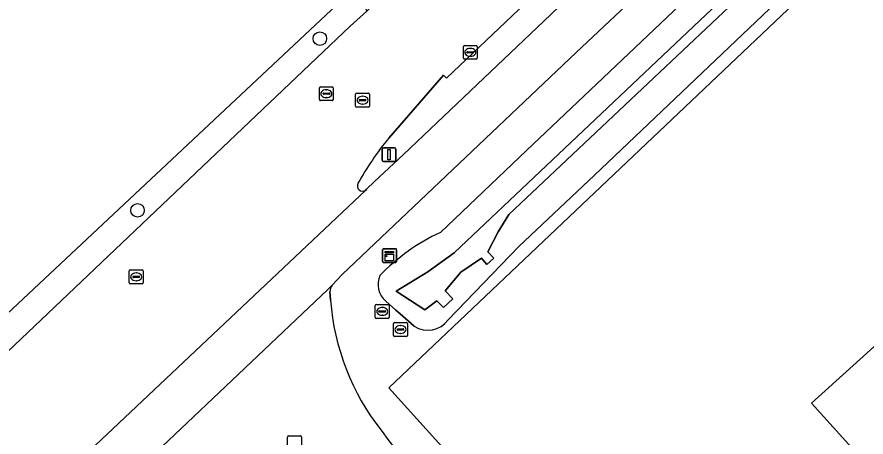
# Model space of a CAD drawing. Extents: x 156141 to 158132, y 385651 to 388333.
# Drawn here: x 156618.4 to 156679.6, y 387949.4 to 387979.7 of the extents above; entities that cross this region are included whole.
import ezdxf

# ---------------------------------------------------------------- set-up
doc = ezdxf.new("R2010")
doc.units = 0
for name, color, linetype in [('IMGEO_Berm_groen', 7, 'Continuous'), ('IMGEO_Boom', 7, 'Continuous'), ('IMGEO_Erf', 7, 'Continuous'), ('IMGEO_Fietspad_gesloten', 7, 'Continuous'), ('IMGEO_Groenvoorziening', 7, 'Continuous'), ('IMGEO_Hek', 7, 'Continuous'), ('IMGEO_Kademuur', 7, 'Continuous'), ('IMGEO_Kast', 7, 'Continuous'), ('IMGEO_Kolk', 7, 'Continuous'), ('IMGEO_Lichtmast', 7, 'Continuous'), ('IMGEO_Oever', 7, 'Continuous'), ('IMGEO_Pand', 7, 'Continuous'), ('IMGEO_Rijbaan_lokaal_gesloten', 7, 'Continuous'), ('IMGEO_Rioolput', 7, 'Continuous'), ('IMGEO_Waterloop', 7, 'Continuous')]:
    doc.layers.add(name, color=color, linetype=linetype)

msp = doc.modelspace()

# ---------------------------------------------------------------- linework, layer by layer
at = {"layer": 'IMGEO_Berm_groen'}
for points in [[(156688.291, 388009.93), (156700.555, 388021.629), (156706.334, 388027.093), (156714.302, 388034.663), (156711.974, 388034.75), (156706.311, 388029.372), (156698.216, 388021.752), (156681.971, 388006.289), (156649.342, 387975.289), (156649.121, 387975.504), (156645.163, 387970.971)], [(156643.508, 387967.236), (156643.566, 387967.291), (156644.137, 387967.854), (156646.237, 387969.788), (156656.361, 387979.41), (156688.291, 388009.93)]]:
    msp.add_lwpolyline(points, dxfattribs=at)
msp.add_lwpolyline([(156642.374, 387979.041), (156643.593, 387980.135), (156642.93, 387982.023), (156608.044, 387949.37), (156608.888, 387948.465), (156609.907, 387948.241)], close=True, dxfattribs=at)
for centre, radius, start, end in [((156662.14, 387957.01), 21.98, 140.56812, 150.82197), ((156643.279, 387967.538), 0.379, 150.32702, 307.19962)]:
    msp.add_arc(centre, radius, start, end, dxfattribs=at)
at = {"layer": 'IMGEO_Boom'}
for centre in [(156640.2, 387978.147), (156627.049, 387965.774)]:
    msp.add_circle(centre, 0.489, dxfattribs=at)
at = {"layer": 'IMGEO_Erf'}
for points in [[(156847.385, 388146.612), (156841.097, 388139.037), (156803.826, 388103.584), (156803.806, 388103.565), (156798.092, 388098.13), (156728.063, 388031.516), (156728.043, 388031.497), (156722.697, 388026.433), (156645.165, 387952.984), (156778.895, 387805.086)], [(156608.044, 387949.37), (156642.93, 387982.023), (156585.672, 388037.417), (156493.671, 388126.772), (156486.547, 388133.87), (156486.366, 388134.176), (156451.68, 388111.975), (156391.312, 388063.96), (156369.429, 388042.533), (156347.084, 388015.237), (156325.437, 387983.669), (156344.703, 387965.059), (156336.424, 387962.505), (156328.318, 387970.393), (156324.888, 387966.785), (156324.274, 387967.401), (156319.955, 387963.243), (156324.187, 387958.869), (156324.576, 387959.237), (156337.153, 387947.251), (156349.546, 387960.365), (156354.464, 387955.584), (156241.284, 387851.865)]]:
    msp.add_lwpolyline(points, dxfattribs=at)
msp.add_lwpolyline([(156881.669, 387814.034), (156836.848, 387773.507), (156675.663, 387951.87), (156720.498, 387992.387)], close=True, dxfattribs=at)
at = {"layer": 'IMGEO_Fietspad_gesloten'}
for points in [[(156690.735, 388007.256), (156702.976, 388019.005), (156708.744, 388024.536), (156717.055, 388032.422), (156722.434, 388037.525), (156757.12, 388070.631), (156763.437, 388076.74), (156761.237, 388079.04), (156754.949, 388073.025), (156720.618, 388040.664), (156714.302, 388034.663), (156706.334, 388027.093), (156700.555, 388021.629), (156688.291, 388009.93), (156656.361, 387979.41), (156646.237, 387969.788), (156644.137, 387967.854), (156643.566, 387967.291), (156643.508, 387967.236), (156621.872, 387946.845), (156621.827, 387946.803), (156614.845, 387940.229), (156606.368, 387932.324)], [(156498.615, 387825.156), (156570.534, 387893.251), (156617.177, 387937.685), (156628.747, 387948.688), (156628.794, 387948.733), (156640.766, 387960.074), (156641.098, 387960.382), (156641.813, 387961.146), (156658.689, 387977.146), (156690.735, 388007.256)]]:
    msp.add_lwpolyline(points, dxfattribs=at)
at = {"layer": 'IMGEO_Groenvoorziening'}
for points in [[(156778.895, 387805.086), (156645.165, 387952.984), (156722.697, 388026.433), (156721.749, 388027.44), (156720.63, 388028.627), (156719.947, 388029.352), (156717.055, 388032.422), (156708.744, 388024.536), (156702.976, 388019.005), (156690.735, 388007.256), (156658.689, 387977.146), (156641.813, 387961.146), (156641.098, 387960.382)], [(156648.89, 387964.183), (156655.115, 387970.085), (156717.782, 388029.444), (156720.613, 388026.375), (156719.392, 388024.842), (156713.382, 388019.008), (156659.999, 387968.304)], [(156659.999, 387968.304), (156654.556, 387963.164), (156649.455, 387957.88)], [(156640.922, 387959.895), (156640.966, 387959.303)], [(156647.011, 387957.43), (156645.991, 387958.321), (156645.687, 387958.587), (156644.948, 387959.232)]]:
    msp.add_lwpolyline(points, dxfattribs=at)
for centre, radius, start, end in [((156655.13, 387950.794), 14.771, 114.9874, 135.86144), ((156645.989, 387960.44), 1.594, 156.2891, 229.2471), ((156641.644, 387959.909), 0.722, 139.12278, 181.13788), ((156658.184, 387960.612), 17.267, 184.34789, 218.21624), ((156647.992, 387958.963), 1.82, 237.37123, 323.49418), ((156716.4, 388002.23), 88.814, 216.07651, 219.3128)]:
    msp.add_arc(centre, radius, start, end, dxfattribs=at)
at = {"layer": 'IMGEO_Hek'}
for points in [[(156824.991, 387754.106), (156778.895, 387805.086), (156645.165, 387952.984), (156722.697, 388026.433)], [(156608.044, 387949.37), (156642.93, 387982.023), (156646.483, 387985.602)]]:
    msp.add_lwpolyline(points, dxfattribs=at)
at = {"layer": 'IMGEO_Kademuur'}
for points in [[(156652.318, 387962.79), (156652.747, 387962.319), (156652.238, 387961.88), (156651.847, 387962.336)], [(156649.235, 387959.974), (156649.781, 387959.395), (156649.111, 387958.776), (156648.632, 387959.264)]]:
    msp.add_lwpolyline(points, dxfattribs=at)
at = {"layer": 'IMGEO_Kast'}
for p, q in [((156644.723, 387962.085), (156644.723, 387962.926)), ((156644.723, 387962.926), (156644.723, 387962.085)), ((156644.798, 387963.01), (156645.639, 387963.01)), ((156645.639, 387963.01), (156644.798, 387963.01)), ((156645.723, 387962.935), (156645.723, 387962.094)), ((156645.723, 387962.094), (156645.723, 387962.935)), ((156645.648, 387962.01), (156644.807, 387962.01)), ((156644.807, 387962.01), (156645.648, 387962.01))]:
    msp.add_line(p, q, dxfattribs=at)
for points in [[(156644.918, 387962.8), (156645.518, 387962.8), (156645.518, 387962.715), (156644.918, 387962.715), (156644.918, 387962.8)], [(156644.918, 387962.625), (156645.518, 387962.625), (156645.518, 387962.136), (156644.918, 387962.136), (156644.918, 387962.625)]]:
    msp.add_lwpolyline(points, dxfattribs=at)
msp.add_circle((156645.002, 387962.474), 0.0377, dxfattribs=at)
for centre, start, end in [((156644.801, 387962.932), 92.4484, 184.28452), ((156644.801, 387962.932), 92.4484, 184.28452), ((156645.645, 387962.932), 2.4484, 94.28452), ((156645.645, 387962.932), 2.4484, 94.28452), ((156644.801, 387962.088), 182.4484, 274.28452), ((156644.801, 387962.088), 182.4484, 274.28452), ((156645.645, 387962.088), 272.4484, 4.28452), ((156645.645, 387962.088), 272.4484, 4.28452)]:
    msp.add_arc(centre, 0.0779, start, end, dxfattribs=at)
at = {"layer": 'IMGEO_Kolk'}
for p, q in [((156650.549, 387976.731), (156650.549, 387977.583)), ((156650.624, 387977.657), (156651.476, 387977.657)), ((156651.55, 387977.583), (156651.55, 387976.731)), ((156650.808, 387977.151), (156650.808, 387977.163)), ((156651.246, 387977.114), (156650.848, 387977.114)), ((156650.851, 387977.2), (156651.249, 387977.2)), ((156651.06, 387976.877), (156651.035, 387976.877)), ((156651.037, 387977.437), (156651.062, 387977.437)), ((156651.292, 387977.163), (156651.292, 387977.151)), ((156651.476, 387976.657), (156650.624, 387976.657))]:
    msp.add_line(p, q, dxfattribs=at)
for points in [[(156650.549, 387976.731), (156650.549, 387977.583)], [(156650.624, 387977.657), (156651.476, 387977.657)], [(156651.55, 387977.583), (156651.55, 387976.731)], [(156651.476, 387976.657), (156650.624, 387976.657)]]:
    msp.add_lwpolyline(points, dxfattribs=at)
for centre, radius, start, end in [((156650.626, 387977.581), 0.0765, 91.55205, 178.44795), ((156650.626, 387977.581), 0.0765, 91.55205, 178.44795), ((156651.474, 387977.581), 0.0765, 1.55205, 88.44795), ((156651.474, 387977.581), 0.0765, 1.55205, 88.44795), ((156650.848, 387977.16), 0.0403, 85.87752, 175.75265), ((156650.845, 387977.15), 0.0366, 178.93798, 274.71019), ((156651.249, 387977.157), 0.043, 264.86636, 352.45326), ((156651.253, 387977.162), 0.0386, 1.73085, 96.63898), ((156650.626, 387976.733), 0.0765, 181.55205, 268.44795), ((156650.626, 387976.733), 0.0765, 181.55205, 268.44795), ((156651.474, 387976.733), 0.0765, 271.55205, 358.44795), ((156651.474, 387976.733), 0.0765, 271.55205, 358.44795)]:
    msp.add_arc(centre, radius, start, end, dxfattribs=at)
for centre, major_axis, ratio, start_param, end_param in [((156651.036, 387977.157), (-0.387, 0.002), 0.722429, 4.712389, 7.853982), ((156651.061, 387977.157), (-0.39, 0.002), 0.717154, 1.570796, 4.712389)]:
    msp.add_ellipse(centre, major_axis=major_axis, ratio=ratio, start_param=start_param, end_param=end_param, dxfattribs=at)
at = {"layer": 'IMGEO_Lichtmast'}
for p, q in [((156644.689, 387969.387), (156644.689, 387970.187)), ((156644.689, 387970.187), (156644.689, 387969.387)), ((156644.789, 387970.287), (156645.579, 387970.287)), ((156645.579, 387970.287), (156644.789, 387970.287)), ((156645.679, 387970.187), (156645.679, 387969.387)), ((156645.679, 387969.387), (156645.679, 387970.187)), ((156645.579, 387969.287), (156644.789, 387969.287)), ((156644.789, 387969.287), (156645.579, 387969.287))]:
    msp.add_line(p, q, dxfattribs=at)
msp.add_lwpolyline([(156645.109, 387970.162), (156645.259, 387970.162), (156645.259, 387969.412), (156645.109, 387969.412), (156645.109, 387970.162)], dxfattribs=at)
for centre, start, end in [((156644.789, 387970.187), 90, 180), ((156644.789, 387970.187), 90, 180), ((156645.579, 387970.187), 0, 90), ((156645.579, 387970.187), 360, 90), ((156644.789, 387969.387), 180, 270), ((156644.789, 387969.387), 180, 270), ((156645.579, 387969.387), 270, 0), ((156645.579, 387969.387), 270, 0)]:
    msp.add_arc(centre, 0.1, start, end, dxfattribs=at)
at = {"layer": 'IMGEO_Oever'}
for points in [[(156713.382, 388019.008), (156719.392, 388024.842), (156720.613, 388026.375), (156717.782, 388029.444), (156655.115, 387970.085), (156648.89, 387964.183)], [(156649.455, 387957.88), (156654.556, 387963.164), (156659.999, 387968.304), (156713.382, 388019.008)], [(156644.948, 387959.232), (156645.687, 387958.587), (156645.991, 387958.321), (156647.011, 387957.43)]]:
    msp.add_lwpolyline(points, dxfattribs=at)
msp.add_lwpolyline([(156653.83, 387965.482), (156653.053, 387964.235), (156652.318, 387962.79), (156652.747, 387962.319), (156652.238, 387961.88), (156651.847, 387962.336), (156650.359, 387961.312), (156649.235, 387959.974), (156649.781, 387959.395), (156649.111, 387958.776), (156648.632, 387959.264), (156647.765, 387958.595), (156645.708, 387959.958), (156647.997, 387961.346), (156649.881, 387962.708), (156718.068, 388027.15), (156718.67, 388026.536)], close=True, dxfattribs=at)
for centre, radius, start, end in [((156655.13, 387950.794), 14.771, 114.9874, 135.86144), ((156645.989, 387960.44), 1.594, 156.2891, 229.2471), ((156647.992, 387958.963), 1.82, 237.37123, 323.49418)]:
    msp.add_arc(centre, radius, start, end, dxfattribs=at)
at = {"layer": 'IMGEO_Pand'}
msp.add_lwpolyline([(156881.669, 387814.034), (156720.498, 387992.387), (156675.663, 387951.87), (156836.848, 387773.507)], close=True, dxfattribs=at)
at = {"layer": 'IMGEO_Rijbaan_lokaal_gesloten'}
for points in [[(156645.163, 387970.971), (156649.121, 387975.504), (156649.342, 387975.289), (156681.971, 388006.289), (156698.216, 388021.752), (156706.311, 388029.372), (156711.974, 388034.75), (156720.604, 388042.946), (156757.081, 388077.566), (156760.755, 388081.032), (156763.437, 388083.597)], [(156644.841, 387981.339), (156643.593, 387980.135), (156642.374, 387979.041), (156609.907, 387948.241), (156609.01, 387947.39), (156592.242, 387931.474), (156591.244, 387930.526), (156570.581, 387910.887), (156569.364, 387909.732), (156560.874, 387901.679), (156559.966, 387900.819), (156489.413, 387833.958), (156486.468, 387831.028), (156492.223, 387826.159), (156602.007, 387930.306)], [(156621.872, 387946.845), (156643.508, 387967.236)], [(156641.098, 387960.382), (156640.766, 387960.074), (156628.794, 387948.733)], [(156640.966, 387959.303), (156640.922, 387959.895)]]:
    msp.add_lwpolyline(points, dxfattribs=at)
for centre, radius, start, end in [((156662.14, 387957.01), 21.98, 140.56812, 150.82197), ((156643.279, 387967.538), 0.379, 150.32702, 307.19962), ((156641.644, 387959.909), 0.722, 139.12278, 181.13788), ((156658.184, 387960.612), 17.267, 184.34789, 218.21624), ((156716.4, 388002.23), 88.814, 216.07651, 219.3128)]:
    msp.add_arc(centre, radius, start, end, dxfattribs=at)
at = {"layer": 'IMGEO_Rioolput'}
for p, q in [((156640.167, 387973.751), (156640.167, 387974.603)), ((156640.242, 387974.677), (156641.094, 387974.677)), ((156640.655, 387974.457), (156640.68, 387974.457)), ((156641.168, 387974.603), (156641.168, 387973.751)), ((156640.426, 387974.171), (156640.426, 387974.183)), ((156640.864, 387974.134), (156640.466, 387974.134)), ((156640.469, 387974.22), (156640.867, 387974.22)), ((156640.678, 387973.897), (156640.653, 387973.897)), ((156640.91, 387974.183), (156640.91, 387974.171)), ((156642.78, 387973.287), (156642.78, 387974.139)), ((156642.855, 387974.213), (156643.707, 387974.213)), ((156643.268, 387973.993), (156643.293, 387973.993)), ((156643.781, 387974.139), (156643.781, 387973.287)), ((156641.094, 387973.677), (156640.242, 387973.677)), ((156643.707, 387973.213), (156642.855, 387973.213)), ((156643.039, 387973.707), (156643.039, 387973.719)), ((156643.477, 387973.67), (156643.079, 387973.67)), ((156643.082, 387973.756), (156643.48, 387973.756)), ((156643.291, 387973.433), (156643.266, 387973.433)), ((156643.523, 387973.719), (156643.523, 387973.707)), ((156626.452, 387960.555), (156626.452, 387961.407)), ((156626.527, 387961.481), (156627.379, 387961.481)), ((156626.711, 387960.975), (156626.711, 387960.987)), ((156626.754, 387961.024), (156627.152, 387961.024)), ((156626.94, 387961.261), (156626.965, 387961.261)), ((156627.195, 387960.987), (156627.195, 387960.975)), ((156627.453, 387961.407), (156627.453, 387960.555)), ((156627.379, 387960.481), (156626.527, 387960.481)), ((156627.149, 387960.938), (156626.751, 387960.938)), ((156626.963, 387960.701), (156626.938, 387960.701)), ((156644.198, 387958.066), (156644.198, 387958.918)), ((156644.273, 387958.992), (156645.125, 387958.992)), ((156644.457, 387958.486), (156644.457, 387958.498)), ((156644.5, 387958.535), (156644.898, 387958.535)), ((156644.686, 387958.772), (156644.711, 387958.772)), ((156644.941, 387958.498), (156644.941, 387958.486)), ((156645.199, 387958.918), (156645.199, 387958.066)), ((156645.125, 387957.992), (156644.273, 387957.992)), ((156644.895, 387958.449), (156644.497, 387958.449)), ((156644.709, 387958.212), (156644.684, 387958.212)), ((156645.514, 387956.761), (156645.514, 387957.613)), ((156645.589, 387957.687), (156646.441, 387957.687)), ((156646.002, 387957.467), (156646.027, 387957.467)), ((156646.515, 387957.613), (156646.515, 387956.761)), ((156646.441, 387956.687), (156645.589, 387956.687)), ((156645.773, 387957.181), (156645.773, 387957.193)), ((156646.211, 387957.144), (156645.813, 387957.144)), ((156645.816, 387957.23), (156646.214, 387957.23)), ((156646.025, 387956.907), (156646, 387956.907)), ((156646.257, 387957.193), (156646.257, 387957.181)), ((156637.865, 387948.591), (156637.865, 387949.443)), ((156637.94, 387949.517), (156638.792, 387949.517)), ((156638.866, 387949.443), (156638.866, 387948.591))]:
    msp.add_line(p, q, dxfattribs=at)
for points in [[(156640.167, 387973.751), (156640.167, 387974.603)], [(156640.242, 387974.677), (156641.094, 387974.677)], [(156641.168, 387974.603), (156641.168, 387973.751)], [(156642.78, 387973.287), (156642.78, 387974.139)], [(156642.855, 387974.213), (156643.707, 387974.213)], [(156643.781, 387974.139), (156643.781, 387973.287)], [(156641.094, 387973.677), (156640.242, 387973.677)], [(156643.707, 387973.213), (156642.855, 387973.213)], [(156626.452, 387960.555), (156626.452, 387961.407)], [(156626.527, 387961.481), (156627.379, 387961.481)], [(156627.453, 387961.407), (156627.453, 387960.555)], [(156627.379, 387960.481), (156626.527, 387960.481)], [(156644.198, 387958.066), (156644.198, 387958.918)], [(156644.273, 387958.992), (156645.125, 387958.992)], [(156645.199, 387958.918), (156645.199, 387958.066)], [(156645.125, 387957.992), (156644.273, 387957.992)], [(156645.514, 387956.761), (156645.514, 387957.613)], [(156645.589, 387957.687), (156646.441, 387957.687)], [(156646.515, 387957.613), (156646.515, 387956.761)], [(156646.441, 387956.687), (156645.589, 387956.687)], [(156637.865, 387948.591), (156637.865, 387949.443)], [(156637.94, 387949.517), (156638.792, 387949.517)], [(156638.866, 387949.443), (156638.866, 387948.591)]]:
    msp.add_lwpolyline(points, dxfattribs=at)
for centre, radius, start, end in [((156640.244, 387974.601), 0.0765, 91.55205, 178.44795), ((156640.244, 387974.601), 0.0765, 91.55205, 178.44795), ((156641.092, 387974.601), 0.0765, 1.55205, 88.44795), ((156641.092, 387974.601), 0.0765, 1.55205, 88.44795), ((156640.466, 387974.18), 0.0403, 85.87752, 175.75265), ((156640.463, 387974.17), 0.0366, 178.93798, 274.71019), ((156640.867, 387974.177), 0.043, 264.86636, 352.45326), ((156640.871, 387974.182), 0.0386, 1.73085, 96.63898), ((156642.857, 387974.137), 0.0765, 91.55205, 178.44795), ((156642.857, 387974.137), 0.0765, 91.55205, 178.44795), ((156643.705, 387974.137), 0.0765, 1.55205, 88.44795), ((156643.705, 387974.137), 0.0765, 1.55205, 88.44795), ((156640.244, 387973.753), 0.0765, 181.55205, 268.44795), ((156640.244, 387973.753), 0.0765, 181.55205, 268.44795), ((156641.092, 387973.753), 0.0765, 271.55205, 358.44795), ((156641.092, 387973.753), 0.0765, 271.55205, 358.44795), ((156642.857, 387973.289), 0.0765, 181.55205, 268.44795), ((156642.857, 387973.289), 0.0765, 181.55205, 268.44795), ((156643.079, 387973.716), 0.0403, 85.87752, 175.75265), ((156643.076, 387973.706), 0.0366, 178.93798, 274.71019), ((156643.48, 387973.713), 0.043, 264.86636, 352.45326), ((156643.484, 387973.718), 0.0386, 1.73085, 96.63898), ((156643.705, 387973.289), 0.0765, 271.55205, 358.44795), ((156643.705, 387973.289), 0.0765, 271.55205, 358.44795), ((156626.529, 387961.405), 0.0765, 91.55205, 178.44795), ((156626.529, 387961.405), 0.0765, 91.55205, 178.44795), ((156626.751, 387960.984), 0.0403, 85.87752, 175.75265), ((156626.748, 387960.974), 0.0366, 178.93798, 274.71019), ((156627.152, 387960.981), 0.043, 264.86636, 352.45326), ((156627.156, 387960.986), 0.0386, 1.73085, 96.63898), ((156627.377, 387961.405), 0.0765, 1.55205, 88.44795), ((156627.377, 387961.405), 0.0765, 1.55205, 88.44795), ((156626.529, 387960.557), 0.0765, 181.55205, 268.44795), ((156626.529, 387960.557), 0.0765, 181.55205, 268.44795), ((156627.377, 387960.557), 0.0765, 271.55205, 358.44795), ((156627.377, 387960.557), 0.0765, 271.55205, 358.44795), ((156644.275, 387958.916), 0.0765, 91.55205, 178.44795), ((156644.275, 387958.916), 0.0765, 91.55205, 178.44795), ((156644.497, 387958.495), 0.0403, 85.87752, 175.75265), ((156644.902, 387958.497), 0.0386, 1.73085, 96.63898), ((156645.123, 387958.916), 0.0765, 1.55205, 88.44795), ((156645.123, 387958.916), 0.0765, 1.55205, 88.44795), ((156644.275, 387958.068), 0.0765, 181.55205, 268.44795), ((156644.275, 387958.068), 0.0765, 181.55205, 268.44795), ((156644.494, 387958.485), 0.0366, 178.93798, 274.71019), ((156644.898, 387958.492), 0.043, 264.86636, 352.45326), ((156645.123, 387958.068), 0.0765, 271.55205, 358.44795), ((156645.123, 387958.068), 0.0765, 271.55205, 358.44795), ((156645.591, 387957.611), 0.0765, 91.55205, 178.44795), ((156645.591, 387957.611), 0.0765, 91.55205, 178.44795), ((156646.439, 387957.611), 0.0765, 1.55205, 88.44795), ((156646.439, 387957.611), 0.0765, 1.55205, 88.44795), ((156645.591, 387956.763), 0.0765, 181.55205, 268.44795), ((156645.591, 387956.763), 0.0765, 181.55205, 268.44795), ((156645.813, 387957.19), 0.0403, 85.87752, 175.75265), ((156645.81, 387957.18), 0.0366, 178.93798, 274.71019), ((156646.214, 387957.187), 0.043, 264.86636, 352.45326), ((156646.218, 387957.192), 0.0386, 1.73085, 96.63898), ((156646.439, 387956.763), 0.0765, 271.55205, 358.44795), ((156646.439, 387956.763), 0.0765, 271.55205, 358.44795), ((156637.942, 387949.441), 0.0765, 91.55205, 178.44795), ((156637.942, 387949.441), 0.0765, 91.55205, 178.44795), ((156638.79, 387949.441), 0.0765, 1.55205, 88.44795), ((156638.79, 387949.441), 0.0765, 1.55205, 88.44795)]:
    msp.add_arc(centre, radius, start, end, dxfattribs=at)
for centre, major_axis, ratio, start_param, end_param in [((156640.654, 387974.177), (-0.387, 0.002), 0.722429, 4.712389, 7.853982), ((156640.679, 387974.177), (-0.39, 0.002), 0.717154, 1.570796, 4.712389), ((156643.267, 387973.713), (-0.387, 0.002), 0.722429, 4.712389, 7.853982), ((156643.292, 387973.713), (-0.39, 0.002), 0.717154, 1.570796, 4.712389), ((156626.939, 387960.981), (-0.387, 0.002), 0.722429, 4.712389, 7.853982), ((156626.964, 387960.981), (-0.39, 0.002), 0.717154, 1.570796, 4.712389), ((156644.685, 387958.492), (-0.387, 0.002), 0.722429, 4.712389, 7.853982), ((156644.71, 387958.492), (-0.39, 0.002), 0.717154, 1.570796, 4.712389), ((156646.001, 387957.187), (-0.387, 0.002), 0.722429, 4.712389, 7.853982), ((156646.026, 387957.187), (-0.39, 0.002), 0.717154, 1.570796, 4.712389)]:
    msp.add_ellipse(centre, major_axis=major_axis, ratio=ratio, start_param=start_param, end_param=end_param, dxfattribs=at)
at = {"layer": 'IMGEO_Waterloop'}
msp.add_lwpolyline([(156718.67, 388026.536), (156718.068, 388027.15), (156649.881, 387962.708), (156647.997, 387961.346), (156645.708, 387959.958), (156647.765, 387958.595), (156648.632, 387959.264), (156649.111, 387958.776), (156649.781, 387959.395), (156649.235, 387959.974), (156650.359, 387961.312), (156651.847, 387962.336), (156652.238, 387961.88), (156652.747, 387962.319), (156652.318, 387962.79), (156653.053, 387964.235), (156653.83, 387965.482)], close=True, dxfattribs=at)

doc.saveas('drawing.dxf')
